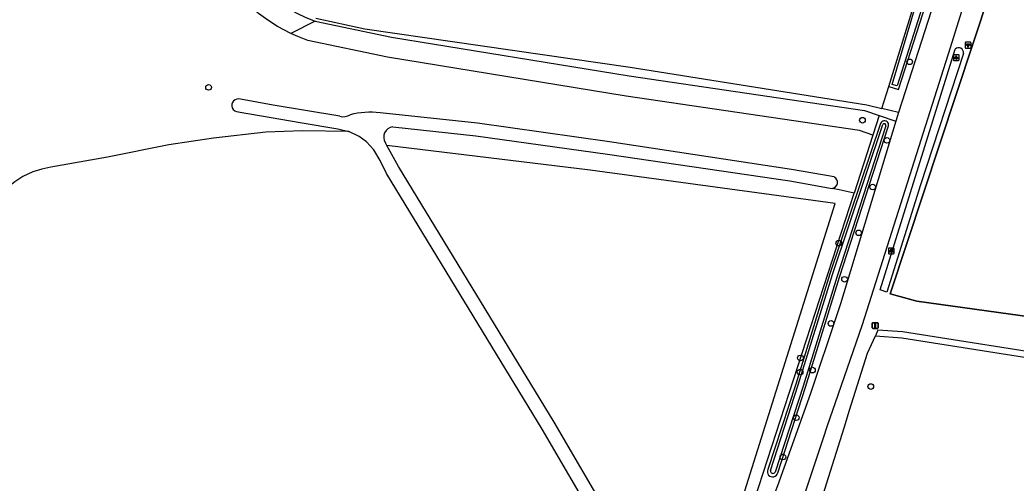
# Model space of a CAD drawing. Extents: x 160203 to 161526, y 379529 to 381797.
# Drawn here: x 160788.6 to 160961.1, y 381052.3 to 381132.5 of the extents above; entities that cross this region are included whole.
import ezdxf

# ---------------------------------------------------------------- set-up
doc = ezdxf.new("R2010")
doc.units = 0
for name, color, linetype in [('IMGEO_Berm_groen', 7, 'Continuous'), ('IMGEO_Boom', 7, 'Continuous'), ('IMGEO_Bouwland', 7, 'Continuous'), ('IMGEO_Grasland_agrarisch', 7, 'Continuous'), ('IMGEO_Grasland_overig', 7, 'Continuous'), ('IMGEO_Haag', 7, 'Continuous'), ('IMGEO_Hectometerpaal', 7, 'Continuous'), ('IMGEO_Hek', 7, 'Continuous'), ('IMGEO_Lichtpunt', 7, 'Continuous'), ('IMGEO_Loofbos', 7, 'Continuous'), ('IMGEO_Rijbaan_lokaal_gesloten', 7, 'Continuous'), ('IMGEO_Verkeersbordpaal', 7, 'Continuous'), ('IMGEO_Waterloop', 7, 'Continuous')]:
    doc.layers.add(name, color=color, linetype=linetype)

msp = doc.modelspace()

# ---------------------------------------------------------------- linework, layer by layer
at = {"layer": 'IMGEO_Berm_groen'}
for points in [[(160939.06, 381120.95), (160940.77, 381120.43), (160950.14, 381149.71), (160961.04, 381182.98)], [(160937.85, 381117.13), (160939.06, 381120.95)], [(160940.76, 381116.4), (160937.85, 381117.13)], [(160937.39, 381115.9), (160936.32, 381112.52)], [(160937.39, 381115.9), (160940.28, 381114.91)], [(160937.62, 381114.51), (160928.84, 381088.49), (160922.94, 381069.41), (160918.11, 381054.61)], [(160919.82, 381054.06), (160924.66, 381068.88), (160930.55, 381087.92), (160938.98, 381113.94)], [(160936.32, 381112.52), (160933.05, 381102.47)], [(160915.81, 381049.39), (160933.05, 381102.47)]]:
    msp.add_lwpolyline(points, dxfattribs=at)
for centre, radius, start, end in [((160938.31, 381114.24), 0.738, 336.0666, 158.2096), ((160918.94, 381054.24), 0.906, 155.6227, 348.2722)]:
    msp.add_arc(centre, radius, start, end, dxfattribs=at)
at = {"layer": 'IMGEO_Boom'}
for centre in [(160942.69, 381125.2), (160821.24, 381120.78), (160934.51, 381115.09), (160938.75, 381111.6), (160936.28, 381103.52), (160933.86, 381095.59), (160930.4, 381093.81), (160931.4, 381087.55), (160929.06, 381079.9), (160923.76, 381073.93), (160923.71, 381071.49), (160925.85, 381071.82), (160935.95, 381068.98), (160923.05, 381063.58), (160920.73, 381056.77)]:
    msp.add_circle(centre, 0.489, dxfattribs=at)
at = {"layer": 'IMGEO_Bouwland'}
msp.add_lwpolyline([(161010.97, 381081.3), (161010.95, 381074.65), (161003.55, 381076.23), (161000, 381077.09), (160995.21, 381078.26), (160994.38, 381077.68), (160975.97, 381079.3), (160943.93, 381083.76), (160939.3, 381085.02), (160993.95, 381250), (160994.1, 381250.44), (160995.16, 381250.16), (160995.77, 381250), (161000, 381248.89), (161006.71, 381247.12)], dxfattribs=at)
at = {"layer": 'IMGEO_Grasland_agrarisch'}
for points in [[(160939.06, 381120.95), (160943.56, 381135.52)], [(160922.87, 381036.49), (160927.32, 381049.03), (160931.34, 381061.85), (160932.29, 381064.88), (160935.38, 381074.73), (160936.75, 381077.75)]]:
    msp.add_lwpolyline(points, dxfattribs=at)
at = {"layer": 'IMGEO_Grasland_overig'}
for points in [[(160795.17, 381219.89), (160794.91, 381215.49), (160794.83, 381206.78), (160796.05, 381197.49), (160798.9, 381187.28), (160801.95, 381179.22), (160805.49, 381172.3), (160811.75, 381162.33), (160828.49, 381140.04), (160829.63, 381138.74), (160830.85, 381137.52), (160832.16, 381136.4), (160833.54, 381135.36), (160835, 381134.43), (160836.51, 381133.6), (160838.08, 381132.87), (160839.69, 381132.26)], [(160839.8, 381132.74), (160848.29, 381130.92), (160894.29, 381124.29), (160935.28, 381117.77), (160937.85, 381117.13)], [(160913.51, 381048.88), (160929.75, 381100.65), (160917.46, 381102.34), (160887.32, 381106.47), (160852.13, 381110.71)]]:
    msp.add_lwpolyline(points, dxfattribs=at)
at = {"layer": 'IMGEO_Haag'}
for points in [[(161010.57, 381064.52), (161001.32, 381068.97), (161000, 381069.23), (160941.43, 381078.44), (160937.19, 381078.73), (160936.75, 381077.75)], [(160936.75, 381077.75), (160941.32, 381077.44), (161001.01, 381068.01), (161010.08, 381063.64)]]:
    msp.add_lwpolyline(points, dxfattribs=at)
at = {"layer": 'IMGEO_Hectometerpaal'}
for p, q in [((160952.31, 381128.5), (160952.31, 381127.66)), ((160952.31, 381128.5), (160952.31, 381127.66)), ((160953.22, 381128.58), (160952.38, 381128.58)), ((160953.22, 381128.58), (160952.38, 381128.58)), ((160953.31, 381127.67), (160953.31, 381128.51)), ((160953.31, 381127.67), (160953.31, 381128.51)), ((160952.39, 381127.58), (160953.23, 381127.58)), ((160952.39, 381127.58), (160953.23, 381127.58))]:
    msp.add_line(p, q, dxfattribs=at)
msp.add_lwpolyline([(160952.83, 381127.73), (160952.77, 381127.73), (160952.77, 381128.03), (160952.55, 381128.03), (160952.55, 381128.3), (160953.05, 381128.3), (160953.05, 381128.03), (160952.83, 381128.03), (160952.83, 381127.73)], dxfattribs=at)
for centre, start, end in [((160952.39, 381128.5), 92.4484, 184.2845), ((160952.39, 381128.5), 92.4484, 184.2845), ((160953.23, 381128.5), 2.4484, 94.2845), ((160953.23, 381128.5), 2.4484, 94.2845), ((160952.39, 381127.66), 182.4484, 274.2845), ((160952.39, 381127.66), 182.4484, 274.2845), ((160953.23, 381127.66), 272.4484, 4.2845), ((160953.23, 381127.66), 272.4484, 4.2845)]:
    msp.add_arc(centre, 0.0779, start, end, dxfattribs=at)
at = {"layer": 'IMGEO_Hek'}
msp.add_lwpolyline([(160995.16, 381250.16), (160994.1, 381250.44), (160993.95, 381250), (160939.3, 381085.02), (160943.93, 381083.76), (160975.97, 381079.3), (160994.38, 381077.68), (160995.21, 381078.26), (161000, 381077.09), (161003.55, 381076.23), (161010.95, 381074.65)], dxfattribs=at)
at = {"layer": 'IMGEO_Lichtpunt'}
for p, q in [((160950.25, 381126.33), (160950.25, 381125.53)), ((160950.25, 381126.33), (160950.25, 381125.53)), ((160951.15, 381126.43), (160950.34, 381126.43)), ((160951.15, 381126.43), (160950.34, 381126.43)), ((160950.34, 381125.43), (160951.15, 381125.43)), ((160950.34, 381125.43), (160951.15, 381125.43)), ((160951.24, 381125.53), (160951.24, 381126.33)), ((160951.24, 381125.53), (160951.24, 381126.33)), ((160939, 381092.87), (160939, 381092.06)), ((160939, 381092.87), (160939, 381092.06)), ((160939.9, 381092.96), (160939.1, 381092.96)), ((160939.9, 381092.96), (160939.1, 381092.96)), ((160940, 381092.06), (160940, 381092.87)), ((160940, 381092.06), (160940, 381092.87)), ((160939.1, 381091.97), (160939.9, 381091.97)), ((160939.1, 381091.97), (160939.9, 381091.97))]:
    msp.add_line(p, q, dxfattribs=at)
for points in [[(160950.62, 381126), (160950.66, 381125.97), (160950.47, 381125.71), (160950.43, 381125.73), (160950.62, 381126)], [(160950.72, 381125.95), (160950.77, 381125.95), (160950.77, 381125.63), (160950.72, 381125.63), (160950.72, 381125.95)], [(160950.83, 381125.97), (160950.87, 381126), (160951.06, 381125.73), (160951.02, 381125.71), (160950.83, 381125.97)], [(160939.38, 381092.53), (160939.42, 381092.5), (160939.23, 381092.24), (160939.19, 381092.27), (160939.38, 381092.53)], [(160939.48, 381092.48), (160939.53, 381092.48), (160939.53, 381092.16), (160939.48, 381092.16), (160939.48, 381092.48)], [(160939.59, 381092.5), (160939.63, 381092.53), (160939.81, 381092.27), (160939.78, 381092.24), (160939.59, 381092.5)]]:
    msp.add_lwpolyline(points, dxfattribs=at)
for centre in [(160950.75, 381126.13), (160939.5, 381092.67)]:
    msp.add_circle(centre, 0.0994, dxfattribs=at)
for centre, start, end in [((160950.34, 381126.33), 90, 180), ((160950.34, 381126.33), 90, 180), ((160950.34, 381125.53), 180, 270), ((160950.34, 381125.53), 180, 270), ((160951.15, 381126.33), 0, 90), ((160951.15, 381126.33), 0, 90), ((160951.15, 381125.53), 270, 0), ((160951.15, 381125.53), 270, 360), ((160939.1, 381092.87), 90, 180), ((160939.1, 381092.87), 90, 180), ((160939.9, 381092.87), 0, 90), ((160939.9, 381092.87), 0, 90), ((160939.1, 381092.06), 180, 270), ((160939.1, 381092.06), 180, 270), ((160939.9, 381092.06), 270, 0), ((160939.9, 381092.06), 270, 360)]:
    msp.add_arc(centre, 0.0946, start, end, dxfattribs=at)
at = {"layer": 'IMGEO_Loofbos'}
for points in [[(160835.49, 381130.11), (160833.15, 381131.34), (160831.49, 381132.41), (160829.91, 381133.59), (160828.41, 381134.88), (160827.01, 381136.27), (160825.7, 381137.76), (160824.53, 381139.29), (160808.78, 381160.29), (160802.32, 381170.58)], [(160839.69, 381132.26), (160835.49, 381130.11)], [(160839.69, 381132.26), (160852.91, 381129.48), (160894.11, 381122.77), (160934.85, 381116.78), (160937.39, 381115.9)], [(160936.32, 381112.52), (160934.01, 381113.31), (160893.57, 381119.26), (160852.26, 381125.99), (160838.41, 381128.9), (160836.68, 381129.56), (160835.49, 381130.11)], [(160845.56, 381113.13), (160837.52, 381113.27), (160831.13, 381113), (160822.1, 381112), (160814.34, 381110.81), (160803.73, 381108.67), (160793.94, 381106.94), (160792.38, 381106.63), (160790.8, 381106.18), (160789.06, 381105.36), (160787.65, 381104.43), (160784.19, 381101.79)], [(160933.05, 381102.47), (160930.49, 381103.03), (160929.24, 381103.29)]]:
    msp.add_lwpolyline(points, dxfattribs=at)
at = {"layer": 'IMGEO_Rijbaan_lokaal_gesloten'}
for points in [[(160986.23, 381250.71), (160986.06, 381250), (160984.88, 381245.18), (160960.77, 381177.72), (160956.05, 381163.95), (160940.76, 381116.4)], [(160915.33, 381026.22), (160921.46, 381041.16), (160927.74, 381060.12), (160928.46, 381062.22), (160929.84, 381066.2), (160933.95, 381078.05), (160934.49, 381079.74), (160949.77, 381127.68), (160952.02, 381134.89), (160959.23, 381157.7), (160964.36, 381173), (160974.47, 381200.28), (160974.68, 381200.87), (160988.22, 381238.39), (160991.59, 381248.5)], [(160940.76, 381116.4), (160940.28, 381114.91)], [(160940.28, 381114.91), (160930.71, 381083.28), (160930.08, 381081.4), (160925.53, 381067.76), (160919.78, 381051.79), (160919.4, 381050.73)]]:
    msp.add_lwpolyline(points, dxfattribs=at)
at = {"layer": 'IMGEO_Verkeersbordpaal'}
for p, q in [((160936.21, 381079.13), (160936.21, 381079.93)), ((160936.21, 381079.93), (160936.21, 381079.13)), ((160936.31, 381080.03), (160937.1, 381080.03)), ((160937.1, 381080.03), (160936.31, 381080.03)), ((160937.1, 381079.03), (160936.31, 381079.03)), ((160936.31, 381079.03), (160937.1, 381079.03)), ((160937.2, 381079.93), (160937.2, 381079.13)), ((160937.2, 381079.13), (160937.2, 381079.93))]:
    msp.add_line(p, q, dxfattribs=at)
msp.add_lwpolyline([(160936.63, 381079.9), (160936.78, 381079.9), (160936.78, 381079.15), (160936.63, 381079.15), (160936.63, 381079.9)], dxfattribs=at)
for centre, start, end in [((160936.31, 381079.93), 90, 180), ((160936.31, 381079.93), 90, 180), ((160936.31, 381079.13), 180, 270), ((160936.31, 381079.13), 180, 270), ((160937.1, 381079.93), 0, 90), ((160937.1, 381079.93), 360, 90), ((160937.1, 381079.13), 270, 0), ((160937.1, 381079.13), 270, 0)]:
    msp.add_arc(centre, 0.1, start, end, dxfattribs=at)
at = {"layer": 'IMGEO_Waterloop'}
for points in [[(160939.64, 381121.3), (160943.88, 381135.42), (160944.19, 381136.41), (160949.68, 381153.06), (160957.28, 381176.57), (160959.5, 381182.97), (160960.55, 381182.63), (160958.17, 381176.29), (160949.71, 381149.93), (160940.49, 381121.04), (160939.64, 381121.3)], [(160944.58, 381103.93), (160938.74, 381085.3), (160937.56, 381085.73), (160950.58, 381127.38)], [(160951.99, 381126.64), (160944.58, 381103.93)], [(160843.96, 381115.78), (160832.45, 381117.72), (160826.77, 381118.72)], [(160826.39, 381116.55), (160832.08, 381115.55), (160837.12, 381114.7), (160843.6, 381113.61), (160845.56, 381113.13)], [(160929.6, 381105.26), (160922.22, 381106.58), (160890.66, 381111.37), (160867.82, 381114.58), (160850.94, 381116.39)], [(160888.65, 381045.09), (160879, 381061.59), (160852.08, 381105.85), (160850.97, 381108.1), (160849.88, 381109.94), (160848.61, 381111.32), (160847.3, 381112.29), (160845.56, 381113.13)], [(160853.14, 381113.94), (160867.55, 381112.39), (160890.35, 381109.19), (160921.9, 381104.61), (160929.24, 381103.29)], [(160918.55, 381054.44), (160923.39, 381069.27), (160929.29, 381088.35), (160938.06, 381114.34)], [(160938.55, 381114.11), (160930.1, 381088.06), (160924.21, 381069.02), (160919.37, 381054.17)], [(160852.13, 381110.71), (160851.88, 381111.18)], [(160890.73, 381046.3), (160881.08, 381062.8), (160854.13, 381107.1), (160852.13, 381110.71)]]:
    msp.add_lwpolyline(points, dxfattribs=at)
for centre, radius, start, end in [((160951.17, 381126.8), 0.831, 348.833, 136.0447), ((160826.37, 381117.67), 1.12, 68.8137, 271.2428), ((160849.32, 381102.08), 14.4, 83.5554, 104.3152), ((160844.56, 381118.02), 2.33, 255.0965, 301.137), ((160853.34, 381112.18), 1.77, 96.2834, 214.4324), ((160938.3, 381114.22), 0.269, 335.351, 152.8524), ((160929.16, 381104.32), 1.03, 274.3665, 65.2391), ((160918.99, 381054.39), 0.44, 173.008, 330.8765)]:
    msp.add_arc(centre, radius, start, end, dxfattribs=at)

doc.saveas('drawing.dxf')
